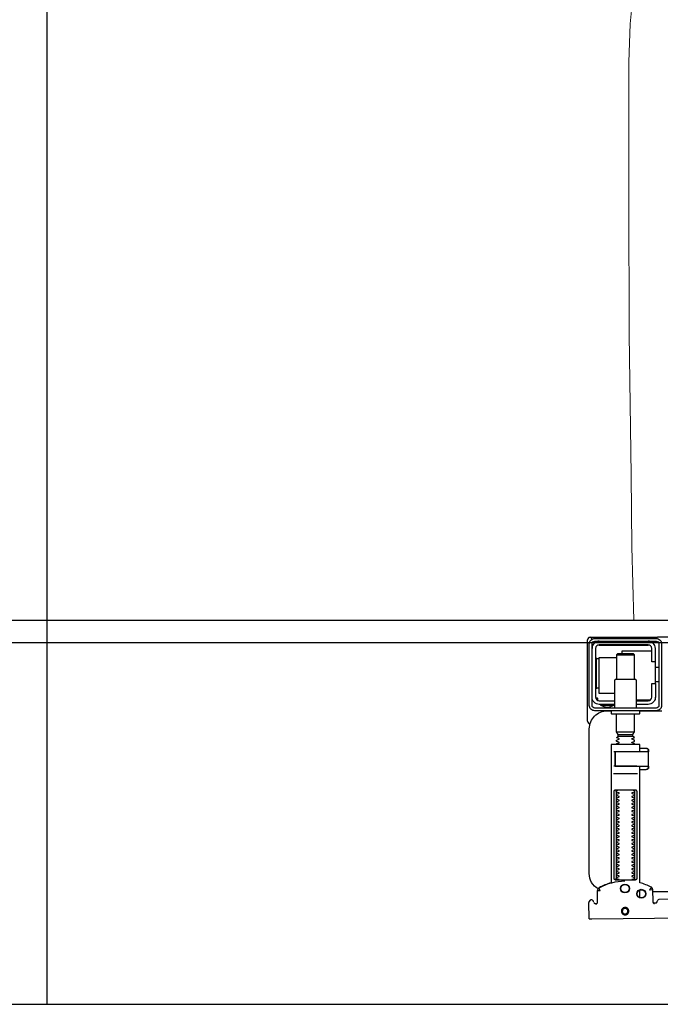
# Model space of a CAD drawing. Header units: millimetres. Extents: x 28600 to 181045, y -399112 to -163690.
# Tile 392 of 482: x 73886 to 73921, y -194640 to -194585. Entities that reach past the tile are written whole.
import ezdxf

# ---------------------------------------------------------------- set-up
doc = ezdxf.new("R2010")
doc.units = ezdxf.units.MM
doc.layers.get('0').update_dxf_attribs({"color": 8})
for name, color, linetype in [('!! 0_ Istn-sciany', 8, 'Continuous'), ('!! 2 ZABUDOWA GK-MDF', 8, 'Continuous'), ('!! 2_wypos-sanitarne', 8, 'Continuous')]:
    doc.layers.add(name, color=color, linetype=linetype)
doc.layers.add('!!_@ wypos sanit nd', color=8, linetype='Continuous', plot=False)

# ---------------------------------------------------------------- blocks, each defined once
blk = doc.blocks.new('A$Cff2eaf8b')
for points in [[(0.19864, 0.08252), (0.11173, 0.08169)], [(0.20013, 0.08252), (0.20025, 0.07353)], [(0.16386, 0.07389), (0.16409, 0.07384), (0.16425, 0.07378), (0.1644, 0.07368), (0.16452, 0.07356), (0.16463, 0.07342), (0.16471, 0.07326), (0.16476, 0.07309), (0.16478, 0.07292), (0.16496, 0.06636), (0.16497, 0.06624), (0.16498, 0.06614), (0.165, 0.06604), (0.16503, 0.06594), (0.16507, 0.06584), (0.16511, 0.06575), (0.16516, 0.06566), (0.16521, 0.06557), (0.16527, 0.06549), (0.16534, 0.0654), (0.16542, 0.06533), (0.1655, 0.06526), (0.16558, 0.06519), (0.16567, 0.06513), (0.16576, 0.06508), (0.16651, 0.0647), (0.16726, 0.06433), (0.16803, 0.06399), (0.16881, 0.06367), (0.1696, 0.06337), (0.17039, 0.06309), (0.17119, 0.06284), (0.172, 0.0626), (0.172, -0.00186)], [(0.1651, 0.06653), (0.16492, 0.07312), (0.1649, 0.07329), (0.16485, 0.07345), (0.16478, 0.07361), (0.16467, 0.07374), (0.16455, 0.07386), (0.16441, 0.07396), (0.16425, 0.07403), (0.16409, 0.07408), (0.16391, 0.07409)], [(0.172, 0.07087), (0.172, 0.06656)], [(0.19757, 0.07355), (0.19749, 0.07368), (0.19738, 0.0738), (0.19726, 0.0739), (0.19713, 0.07399), (0.19698, 0.07405), (0.19683, 0.07408), (0.19667, 0.07409), (0.19577, 0.07408)], [(0.16493, 0.0675), (-0.16477, 0.0675)], [(0.17483, 0.06014), (0.17483, 0.01214)], [(0.18523, 0.01214), (0.18523, 0.06014)], [(0.16811, -0.00015), (0.16776, -0.00056), (0.16776, -0.00022), (0.16779, -0.00011), (0.16786, -0.00004), (0.16797, 0), (0.1681, 0.00001), (0.16822, 0.00001), (0.16841, 0.00003), (0.16887, 0.00014), (0.172, 0.00014)], [(0.16848, 0.00006), (0.16856, 0.00012), (0.16876, 0.00014)], [(0.18662, 0.00214), (0.17345, 0.00214)], [(0.16732, -0.0019), (0.16732, -0.00074), (0.16736, -0.00062), (0.16746, -0.00054), (0.16767, -0.00049)], [(0.16751, -0.00165), (0.16754, -0.00139), (0.16766, -0.00086)], [(0.17371, -0.00186), (0.18481, -0.00186), (0.18637, -0.00186)], [(0.16767, -0.01124), (0.16755, -0.01122), (0.16746, -0.01119), (0.16737, -0.01112), (0.16732, -0.01098), (0.16732, -0.00983)], [(0.16766, -0.01087), (0.16754, -0.01033), (0.16751, -0.01008)], [(0.18558, -0.00986), (0.18637, -0.00986)], [(0.172, -0.01186), (0.16887, -0.01186), (0.16841, -0.01176), (0.16831, -0.01174), (0.16819, -0.01174), (0.16806, -0.01173), (0.16794, -0.01172), (0.16783, -0.01166), (0.16776, -0.01151), (0.16776, -0.01117), (0.16811, -0.01157)], [(0.16876, -0.01186), (0.16866, -0.01186), (0.16848, -0.01178)], [(0.185, -0.02092), (0.175, -0.02092)], [(0.1759, -0.0183), (0.1841, -0.0183)], [(0.1841, -0.01936), (0.1759, -0.01936)], [(0.19962, -0.02522), (0.19976, -0.02523), (0.19987, -0.02526), (0.20001, -0.0253)], [(0.20099, -0.02671), (0.20099, -0.0717)], [(0.167, -0.03806), (0.16693, -0.03815), (0.16687, -0.03825), (0.16681, -0.03837), (0.16675, -0.0385)], [(0.19499, -0.03806), (0.19506, -0.03814), (0.19512, -0.03823), (0.19517, -0.03833), (0.19521, -0.03842), (0.19525, -0.03853), (0.19528, -0.03863), (0.19531, -0.03874), (0.19533, -0.03885), (0.19535, -0.03896), (0.19537, -0.03907), (0.19538, -0.03917), (0.19539, -0.03927), (0.19537, -0.03937), (0.19547, -0.0394), (0.19557, -0.0394), (0.19567, -0.0394), (0.19578, -0.0394), (0.19589, -0.0394), (0.19612, -0.0394), (0.19616, -0.0393), (0.19615, -0.03919), (0.19613, -0.03907), (0.19609, -0.03894), (0.19605, -0.03882), (0.19594, -0.03861)], [(0.1635, -0.0475), (0.1635, -0.04)], [(0.174, -0.0385), (0.16618, -0.0385)], [(0.186, -0.042), (0.1945, -0.042), (0.1945, -0.062), (0.185, -0.062)], [(0.1615, -0.0485), (0.1635, -0.0485)], [(0.19591, -0.04489), (0.19602, -0.04489), (0.19615, -0.04489), (0.19632, -0.04489), (0.1965, -0.04489)], [(0.175, -0.0498), (0.175, -0.06346), (0.1755, -0.06396), (0.1845, -0.06396), (0.185, -0.06346), (0.185, -0.0498)], [(0.1615, -0.0565), (0.1635, -0.0565)], [(0.1655, -0.0655), (0.182, -0.0655), (0.182, -0.06396)], [(0.185, -0.06346), (0.175, -0.06346)], [(0.1965, -0.06151), (0.19632, -0.06151), (0.19615, -0.06151), (0.19602, -0.06151), (0.19591, -0.06151)], [(0.16721, -0.0685), (0.19466, -0.0685), (0.19478, -0.0685)], [(0.17, -0.069), (0.17, -0.0685)], [(0.174, -0.069), (0.174, -0.0685)]]:
    blk.add_lwpolyline(points)
for points in [[(0.16424, 0.07378), (0.16327, 0.07377), (0.16304, 0.07374), (0.16282, 0.07366), (0.16262, 0.07353), (0.16265, 0.07357), (0.16258, 0.07337), (0.16257, 0.07317, -0.157432), (0.16238, 0.07258), (0.1621, 0.07218, -0.241147), (0.16129, 0.07175), (0.1115, 0.07128)], [(0.19647, 0.0744), (0.19626, 0.07438), (0.19604, 0.0743), (0.19585, 0.07417), (0.19566, 0.07396, 0.132231), (0.19551, 0.07346), (0.19546, 0.06691)], [(0.19768, 0.0731, 0.415336), (0.19869, 0.07211)], [(0.19885, 0.07212), (0.19898, 0.07212), (0.19912, 0.07213), (0.19927, 0.07216), (0.1994, 0.07222), (0.19953, 0.07229), (0.19965, 0.07238), (0.19975, 0.07248), (0.20007, 0.07294, 0.158481), (0.20025, 0.07353)], [(0.18031, 0.06175, 0.125713), (0.19466, 0.06556, 0.121439), (0.19519, 0.06605, -0.262119), (0.2, 0.0575), (0.2, -0.0225, -0.414214), (0.19, -0.0325), (0.18751, -0.0325, 0.405519), (0.188, -0.032), (0.188, -0.0313, 0.414214), (0.1875, -0.0308), (0.1725, -0.0308, 0.414214), (0.172, -0.0313), (0.172, -0.032, 0.405519), (0.17249, -0.0325, 0.001664), (0.15993, -0.0325)], [(0.172, -0.00986), (0.172, -0.01366, 0.414214), (0.1722, -0.01386), (0.18462, -0.01386), (0.1878, -0.01386, 0.414214), (0.188, -0.01366), (0.188, 0.06267), (0.18885, 0.06292), (0.18969, 0.06319), (0.19052, 0.0635), (0.19134, 0.06382), (0.19215, 0.06417), (0.19295, 0.06454), (0.19374, 0.06494), (0.19456, 0.06538), (0.19464, 0.06544), (0.19473, 0.0655), (0.19481, 0.06557), (0.19488, 0.06564), (0.19495, 0.06572), (0.19502, 0.06581)], [(0.17647, 0.01114, 0.182836), (0.17636, 0.01123), (0.17515, 0.01163, 0.050055), (0.175, 0.0119), (0.175, 0.01218, 0.050055), (0.17515, 0.01244), (0.17636, 0.01285, 0.719897), (0.17636, 0.01323), (0.17515, 0.01363, 0.050055), (0.175, 0.0139), (0.175, 0.01418, 0.050055), (0.17515, 0.01444), (0.17636, 0.01485, 0.719897), (0.17636, 0.01523), (0.17515, 0.01563, 0.050055), (0.175, 0.0159), (0.175, 0.01618, 0.050055), (0.17515, 0.01644), (0.17636, 0.01685, 0.719897), (0.17636, 0.01723), (0.17515, 0.01763, 0.050055), (0.175, 0.0179), (0.175, 0.01818, 0.050055), (0.17515, 0.01844), (0.17636, 0.01885, 0.719897), (0.17636, 0.01923), (0.17515, 0.01963, 0.050055), (0.175, 0.0199), (0.175, 0.02018, 0.050055), (0.17515, 0.02044), (0.17636, 0.02085, 0.719897), (0.17636, 0.02123), (0.17515, 0.02163, 0.050055), (0.175, 0.0219), (0.175, 0.02218, 0.050055), (0.17515, 0.02244), (0.17636, 0.02285, 0.719897), (0.17636, 0.02323), (0.17515, 0.02363, 0.050055), (0.175, 0.0239), (0.175, 0.02418, 0.050055), (0.17515, 0.02444), (0.17636, 0.02485, 0.719897), (0.17636, 0.02523), (0.17515, 0.02563, 0.050055), (0.175, 0.0259), (0.175, 0.02618, 0.050055), (0.17515, 0.02644), (0.17636, 0.02685, 0.719897), (0.17636, 0.02723), (0.17515, 0.02763, 0.050055), (0.175, 0.0279), (0.175, 0.02818, 0.050055), (0.17515, 0.02844), (0.17636, 0.02885, 0.719897), (0.17636, 0.02923), (0.17515, 0.02963, 0.050055), (0.175, 0.0299), (0.175, 0.03018, 0.050055), (0.17515, 0.03044), (0.17636, 0.03085, 0.719897), (0.17636, 0.03123), (0.17515, 0.03163, 0.050055), (0.175, 0.0319), (0.175, 0.03218, 0.050055), (0.17515, 0.03244), (0.17636, 0.03285, 0.719897), (0.17636, 0.03323), (0.17515, 0.03363, 0.050055), (0.175, 0.0339), (0.175, 0.03418, 0.050055), (0.17515, 0.03444), (0.17636, 0.03485, 0.719897), (0.17636, 0.03523), (0.17515, 0.03563, 0.050055), (0.175, 0.0359), (0.175, 0.03618, 0.050055), (0.17515, 0.03644), (0.17636, 0.03685, 0.719897), (0.17636, 0.03723), (0.17515, 0.03763, 0.050055), (0.175, 0.0379), (0.175, 0.03818, 0.050055), (0.17515, 0.03844), (0.17636, 0.03885, 0.719897), (0.17636, 0.03923), (0.17515, 0.03963, 0.050055), (0.175, 0.0399), (0.175, 0.04018, 0.050055), (0.17515, 0.04044), (0.17636, 0.04085, 0.719897), (0.17636, 0.04123), (0.17515, 0.04163, 0.050055), (0.175, 0.0419), (0.175, 0.04218, 0.050055), (0.17515, 0.04244), (0.17636, 0.04285, 0.719897), (0.17636, 0.04323), (0.17515, 0.04363, 0.050055), (0.175, 0.0439), (0.175, 0.04418, 0.050055), (0.17515, 0.04444), (0.17636, 0.04485, 0.719897), (0.17636, 0.04523), (0.17515, 0.04563, 0.050055), (0.175, 0.0459), (0.175, 0.04618, 0.050055), (0.17515, 0.04644), (0.17636, 0.04685, 0.719897), (0.17636, 0.04723), (0.17515, 0.04763, 0.050055), (0.175, 0.0479), (0.175, 0.04818, 0.050055), (0.17515, 0.04844), (0.17636, 0.04885, 0.719897), (0.17636, 0.04923), (0.17515, 0.04963, 0.050055), (0.175, 0.0499), (0.175, 0.05018, 0.050055), (0.17515, 0.05044), (0.17636, 0.05085, 0.719897), (0.17636, 0.05123), (0.17515, 0.05163, 0.050055), (0.175, 0.0519), (0.175, 0.05218, 0.050055), (0.17515, 0.05244), (0.17636, 0.05285, 0.719897), (0.17636, 0.05323), (0.17515, 0.05363, 0.050055), (0.175, 0.0539), (0.175, 0.05418, 0.050055), (0.17515, 0.05444), (0.17636, 0.05485, 0.719897), (0.17636, 0.05523), (0.17515, 0.05563, 0.050055), (0.175, 0.0559), (0.175, 0.05618, 0.050055), (0.17515, 0.05644), (0.17636, 0.05685, 0.719897), (0.17636, 0.05723), (0.17515, 0.05763, 0.050055), (0.175, 0.0579), (0.175, 0.05818, 0.050055), (0.17515, 0.05844), (0.17636, 0.05885, 0.719897), (0.17636, 0.05923), (0.17515, 0.05963, 0.050055), (0.175, 0.0599), (0.175, 0.06018, 0.050055), (0.17515, 0.06044), (0.17636, 0.06085, 0.474594), (0.17647, 0.06114)], [(0.18353, 0.06114, 0.474594), (0.18364, 0.06085), (0.18485, 0.06044, 0.050055), (0.185, 0.06018), (0.185, 0.0599, 0.050055), (0.18485, 0.05963), (0.18364, 0.05923, 0.719897), (0.18364, 0.05885), (0.18485, 0.05844, 0.050055), (0.185, 0.05818), (0.185, 0.0579, 0.050055), (0.18485, 0.05763), (0.18364, 0.05723, 0.719897), (0.18364, 0.05685), (0.18485, 0.05644, 0.050055), (0.185, 0.05618), (0.185, 0.0559, 0.050055), (0.18485, 0.05563), (0.18364, 0.05523, 0.719897), (0.18364, 0.05485), (0.18485, 0.05444, 0.050055), (0.185, 0.05418), (0.185, 0.0539, 0.050055), (0.18485, 0.05363), (0.18364, 0.05323, 0.719897), (0.18364, 0.05285), (0.18485, 0.05244, 0.050055), (0.185, 0.05218), (0.185, 0.0519, 0.050055), (0.18485, 0.05163), (0.18364, 0.05123, 0.719897), (0.18364, 0.05085), (0.18485, 0.05044, 0.050055), (0.185, 0.05018), (0.185, 0.0499, 0.050055), (0.18485, 0.04963), (0.18364, 0.04923, 0.719897), (0.18364, 0.04885), (0.18485, 0.04844, 0.050055), (0.185, 0.04818), (0.185, 0.0479, 0.050055), (0.18485, 0.04763), (0.18364, 0.04723, 0.719897), (0.18364, 0.04685), (0.18485, 0.04644, 0.050055), (0.185, 0.04618), (0.185, 0.0459, 0.050055), (0.18485, 0.04563), (0.18364, 0.04523, 0.719897), (0.18364, 0.04485), (0.18485, 0.04444, 0.050055), (0.185, 0.04418), (0.185, 0.0439, 0.050055), (0.18485, 0.04363), (0.18364, 0.04323, 0.719897), (0.18364, 0.04285), (0.18485, 0.04244, 0.050055), (0.185, 0.04218), (0.185, 0.0419, 0.050055), (0.18485, 0.04163), (0.18364, 0.04123, 0.719897), (0.18364, 0.04085), (0.18485, 0.04044, 0.050055), (0.185, 0.04018), (0.185, 0.0399, 0.050055), (0.18485, 0.03963), (0.18364, 0.03923, 0.719897), (0.18364, 0.03885), (0.18485, 0.03844, 0.050055), (0.185, 0.03818), (0.185, 0.0379, 0.050055), (0.18485, 0.03763), (0.18364, 0.03723, 0.719897), (0.18364, 0.03685), (0.18485, 0.03644, 0.050055), (0.185, 0.03618), (0.185, 0.0359, 0.050055), (0.18485, 0.03563), (0.18364, 0.03523, 0.719897), (0.18364, 0.03485), (0.18485, 0.03444, 0.050055), (0.185, 0.03418), (0.185, 0.0339, 0.050055), (0.18485, 0.03363), (0.18364, 0.03323, 0.719897), (0.18364, 0.03285), (0.18485, 0.03244, 0.050055), (0.185, 0.03218), (0.185, 0.0319, 0.050055), (0.18485, 0.03163), (0.18364, 0.03123, 0.719897), (0.18364, 0.03085), (0.18485, 0.03044, 0.050055), (0.185, 0.03018), (0.185, 0.0299, 0.050055), (0.18485, 0.02963), (0.18364, 0.02923, 0.719897), (0.18364, 0.02885), (0.18485, 0.02844, 0.050055), (0.185, 0.02818), (0.185, 0.0279, 0.050055), (0.18485, 0.02763), (0.18364, 0.02723, 0.719897), (0.18364, 0.02685), (0.18485, 0.02644, 0.050055), (0.185, 0.02618), (0.185, 0.0259, 0.050055), (0.18485, 0.02563), (0.18364, 0.02523, 0.719897), (0.18364, 0.02485), (0.18485, 0.02444, 0.050055), (0.185, 0.02418), (0.185, 0.0239, 0.050055), (0.18485, 0.02363), (0.18364, 0.02323, 0.719897), (0.18364, 0.02285), (0.18485, 0.02244, 0.050055), (0.185, 0.02218), (0.185, 0.0219, 0.050055), (0.18485, 0.02163), (0.18364, 0.02123, 0.719897), (0.18364, 0.02085), (0.18485, 0.02044, 0.050055), (0.185, 0.02018), (0.185, 0.0199, 0.050055), (0.18485, 0.01963), (0.18364, 0.01923, 0.719897), (0.18364, 0.01885), (0.18485, 0.01844, 0.050055), (0.185, 0.01818), (0.185, 0.0179, 0.050055), (0.18485, 0.01763), (0.18364, 0.01723, 0.719897), (0.18364, 0.01685), (0.18485, 0.01644, 0.050055), (0.185, 0.01618), (0.185, 0.0159, 0.050055), (0.18485, 0.01563), (0.18364, 0.01523, 0.719897), (0.18364, 0.01485), (0.18485, 0.01444, 0.050055), (0.185, 0.01418), (0.185, 0.0139, 0.050055), (0.18485, 0.01363), (0.18364, 0.01323, 0.719897), (0.18364, 0.01285), (0.18485, 0.01244, 0.050055), (0.185, 0.01218), (0.185, 0.0119, 0.050055), (0.18485, 0.01163), (0.18364, 0.01123, 0.182836), (0.18353, 0.01114)], [(0.18575, -0.00966), (0.18575, -0.00207), (0.18572, -0.00196), (0.18564, -0.00189), (0.18554, -0.00186), (0.18565, -0.00188), (0.18573, -0.00194), (0.18577, -0.00204), (0.18577, -0.00966), (0.18574, -0.00977), (0.18566, -0.00984), (0.18547, -0.00986), (0.18558, -0.00981), (0.18563, -0.00966), (0.18563, -0.00206), (0.18557, -0.00191), (0.18547, -0.00186), (0.16743, -0.00186, 0.414214), (0.16723, -0.00206), (0.16723, -0.00966, 0.414214), (0.16743, -0.00986), (0.18547, -0.00986)], [(0.18555, -0.00986, 0.414213), (0.18575, -0.00966), (0.18575, -0.00207), (0.18575, -0.00966), (0.18572, -0.00977), (0.18564, -0.00984), (0.18554, -0.00986)], [(0.175, -0.01382), (0.175, -0.01406, -0.050055), (0.17515, -0.01432), (0.17636, -0.01473, -0.719897), (0.17636, -0.01511), (0.17515, -0.01552, -0.050055), (0.175, -0.01578), (0.175, -0.01606, -0.050055), (0.17515, -0.01632), (0.17636, -0.01673, -0.719897), (0.17636, -0.01711), (0.17515, -0.01752, -0.050055), (0.175, -0.01778), (0.1759, -0.0183), (0.1759, -0.01936), (0.175, -0.02092), (0.175, -0.0308)], [(0.185, -0.01382), (0.185, -0.01406, 0.050055), (0.18485, -0.01432), (0.18364, -0.01473, 0.719897), (0.18364, -0.01511), (0.18485, -0.01552, 0.050055), (0.185, -0.01578), (0.185, -0.01606, 0.050055), (0.18485, -0.01632), (0.18364, -0.01673, 0.719897), (0.18364, -0.01711), (0.18485, -0.01752, 0.050055), (0.185, -0.01778), (0.1841, -0.0183), (0.1841, -0.01936), (0.185, -0.02092), (0.185, -0.0308)], [(0.2001, -0.02534, 0.126559), (0.19961, -0.02525)], [(0.20099, -0.02671, 0.198909), (0.20055, -0.02564, 0.091301), (0.2001, -0.02534)], [(0.16379, -0.0385), (0.1635, -0.0385), (0.1635, -0.04, -0.414214), (0.1675, -0.036), (0.174, -0.036)], [(0.174, -0.038), (0.1675, -0.038, 0.414214), (0.1655, -0.04), (0.1655, -0.0475), (0.1635, -0.0475), (0.1635, -0.067, 0.414214), (0.1675, -0.071)], [(0.1635, -0.0595), (0.1655, -0.0595), (0.1655, -0.067, 0.414214), (0.1675, -0.069), (0.1945, -0.069, 0.414214), (0.1965, -0.067), (0.1965, -0.04, 0.414214), (0.1945, -0.038), (0.186, -0.038)], [(0.174, -0.034), (0.174, -0.0493, 0.414214), (0.1745, -0.0498), (0.1855, -0.0498, 0.414214), (0.186, -0.0493), (0.186, -0.034)], [(0.19375, -0.03562, 0.119096), (0.19, -0.03454, 0.119096), (0.18625, -0.03562)], [(0.19375, -0.036), (0.19375, -0.03562), (0.18625, -0.03562), (0.18625, -0.036), (0.1945, -0.036, -0.414214), (0.1985, -0.04)], [(0.1945, -0.04497), (0.19515, -0.04496), (0.19542, -0.04496), (0.1956, -0.04496), (0.19566, -0.04496, 0.116465), (0.19589, -0.0449), (0.196, -0.04485), (0.196, -0.06155), (0.19589, -0.0615, 0.116465), (0.19566, -0.06144), (0.19542, -0.06144), (0.19515, -0.06144), (0.1945, -0.06143)], [(0.1945, -0.071, 0.414214), (0.1985, -0.067)], [(0.11124, -0.0725), (0.11142, -0.07274), (0.11165, -0.07293), (0.11192, -0.07308), (0.1122, -0.07317), (0.1125, -0.0732), (0.1623, -0.0732, 0.326231), (0.16325, -0.0725)], [(0.1987, -0.07216, 0.000114), (0.1987, -0.07216, 0.517015), (0.20003, -0.07309), (0.19993, -0.07313), (0.19983, -0.07315), (0.19971, -0.07318), (0.19958, -0.07319), (0.19948, -0.07319), (0.19903, -0.07319), (0.19841, -0.07319), (0.19771, -0.07319), (0.16427, -0.07319), (0.16392, -0.07319), (0.16356, -0.07319), (0.16323, -0.07319), (0.16293, -0.07319), (0.16269, -0.07319), (0.16249, -0.07319), (0.16236, -0.07319)], [(0.2001, -0.07306, 0.091301), (0.20055, -0.07276, 0.198909), (0.20099, -0.0717)]]:
    blk.add_lwpolyline(points, format="xyb")
for points in [[(0.18024, 0.0763), (0.18044, 0.07631), (0.18064, 0.07634), (0.18083, 0.07639), (0.18102, 0.07646), (0.1812, 0.07655), (0.18138, 0.07665), (0.18154, 0.07677), (0.18168, 0.07691), (0.18182, 0.07706), (0.18193, 0.07722), (0.18204, 0.0774), (0.18212, 0.07758), (0.18219, 0.07777), (0.18223, 0.07796), (0.18226, 0.07816), (0.18227, 0.07836), (0.18226, 0.07857), (0.18223, 0.07876), (0.18217, 0.07896), (0.18211, 0.07915), (0.18202, 0.07933), (0.18191, 0.0795), (0.18179, 0.07966), (0.18165, 0.07981), (0.1815, 0.07994), (0.18134, 0.08006), (0.18117, 0.08016), (0.18099, 0.08024), (0.1808, 0.08031), (0.1806, 0.08036), (0.1804, 0.08038), (0.1802, 0.08039), (0.18, 0.08038), (0.1798, 0.08035), (0.17961, 0.0803), (0.17942, 0.08023), (0.17924, 0.08014), (0.17907, 0.08004), (0.17891, 0.07992), (0.17876, 0.07978), (0.17863, 0.07963), (0.17851, 0.07947), (0.17841, 0.07929), (0.17832, 0.07911), (0.17826, 0.07892), (0.17821, 0.07872), (0.17818, 0.07853), (0.17817, 0.07832), (0.17819, 0.07812), (0.17822, 0.07793), (0.17827, 0.07773), (0.17834, 0.07754), (0.17842, 0.07736), (0.17853, 0.07719), (0.17865, 0.07703), (0.17879, 0.07688), (0.17894, 0.07675), (0.1791, 0.07663), (0.17927, 0.07653), (0.17946, 0.07645), (0.17965, 0.07638), (0.17984, 0.07633), (0.18004, 0.07631)], [(0.18023, 0.07679), (0.18038, 0.0768), (0.18053, 0.07682), (0.18068, 0.07686), (0.18082, 0.07691), (0.18096, 0.07698), (0.18109, 0.07706), (0.18121, 0.07715), (0.18132, 0.07725), (0.18143, 0.07737), (0.18151, 0.07749), (0.18159, 0.07762), (0.18166, 0.07776), (0.18171, 0.0779), (0.18174, 0.07805), (0.18176, 0.0782), (0.18177, 0.07835), (0.18176, 0.0785), (0.18174, 0.07866), (0.1817, 0.0788), (0.18164, 0.07895), (0.18158, 0.07908), (0.1815, 0.07921), (0.18141, 0.07933), (0.1813, 0.07944), (0.18119, 0.07955), (0.18107, 0.07964), (0.18093, 0.07971), (0.1808, 0.07978), (0.18065, 0.07983), (0.18051, 0.07986), (0.18036, 0.07988), (0.1802, 0.07989), (0.18005, 0.07988), (0.1799, 0.07986), (0.17975, 0.07982), (0.17961, 0.07976), (0.17947, 0.0797), (0.17935, 0.07962), (0.17922, 0.07953), (0.17911, 0.07942), (0.17901, 0.07931), (0.17892, 0.07919), (0.17884, 0.07906), (0.17878, 0.07892), (0.17873, 0.07877), (0.1787, 0.07863), (0.17867, 0.07848), (0.17867, 0.07832), (0.17868, 0.07817), (0.1787, 0.07802), (0.17874, 0.07787), (0.17879, 0.07773), (0.17886, 0.07759), (0.17894, 0.07746), (0.17903, 0.07734), (0.17913, 0.07723), (0.17925, 0.07713), (0.17937, 0.07704), (0.1795, 0.07696), (0.17964, 0.0769), (0.17978, 0.07685), (0.17993, 0.07682), (0.18008, 0.07679)], [(0.16587, 0.06536), (0.16582, 0.06538), (0.16577, 0.06542), (0.16573, 0.06545), (0.16568, 0.06549), (0.16563, 0.06553), (0.16558, 0.06558), (0.16553, 0.06563), (0.16548, 0.06568), (0.16544, 0.06573), (0.1654, 0.06579), (0.16536, 0.06585), (0.16532, 0.06591), (0.16529, 0.06597), (0.16526, 0.06603), (0.16523, 0.0661), (0.16521, 0.06616), (0.16519, 0.06623), (0.16517, 0.06629), (0.16515, 0.06636), (0.16514, 0.06642), (0.16514, 0.06648), (0.16513, 0.06654), (0.16513, 0.06659), (0.16518, 0.06661), (0.16643, 0.06666), (0.16648, 0.06666), (0.16654, 0.06666), (0.16659, 0.06668), (0.16664, 0.06665), (0.16661, 0.06661), (0.16658, 0.06656), (0.16655, 0.06651), (0.16652, 0.06645), (0.16594, 0.06536)], [(0.18533, 0.06114), (0.18541, 0.06113), (0.1855, 0.06112), (0.18559, 0.06111), (0.18567, 0.06108), (0.18575, 0.06105), (0.18583, 0.06101), (0.18591, 0.06096), (0.18597, 0.0609), (0.18604, 0.06084), (0.18609, 0.06076), (0.18615, 0.06068), (0.18619, 0.06058), (0.18623, 0.06048), (0.18625, 0.06037), (0.18627, 0.06025), (0.18628, 0.06014), (0.18628, 0.01214), (0.18627, 0.01202), (0.18625, 0.01191), (0.18623, 0.0118), (0.18619, 0.01169), (0.18615, 0.0116), (0.18609, 0.01151), (0.18604, 0.01144), (0.18597, 0.01137), (0.18591, 0.01131), (0.18583, 0.01126), (0.18575, 0.01122), (0.18567, 0.01119), (0.18559, 0.01117), (0.1855, 0.01115), (0.18541, 0.01114), (0.18533, 0.01114), (0.17475, 0.01114), (0.17466, 0.01114), (0.17457, 0.01115), (0.17449, 0.01117), (0.1744, 0.01119), (0.17432, 0.01122), (0.17424, 0.01126), (0.17416, 0.01131), (0.17409, 0.01137), (0.17403, 0.01144), (0.17397, 0.01151), (0.17392, 0.0116), (0.17387, 0.01169), (0.17384, 0.0118), (0.17381, 0.01191), (0.17379, 0.01202), (0.17379, 0.01214), (0.17379, 0.06014), (0.17379, 0.06025), (0.17381, 0.06037), (0.17384, 0.06048), (0.17387, 0.06058), (0.17392, 0.06068), (0.17397, 0.06076), (0.17403, 0.06084), (0.17409, 0.0609), (0.17416, 0.06096), (0.17424, 0.06101), (0.17432, 0.06105), (0.1744, 0.06108), (0.17449, 0.06111), (0.17457, 0.06112), (0.17466, 0.06113), (0.17475, 0.06114)]]:
    blk.add_lwpolyline(points, close=True)
for points in [[(0.19546, 0.0669), (0.19546, 0.0669), (0.19546, 0.0669), (0.19546, 0.06691), (0.19546, 0.06691), (0.19546, 0.06691), (0.19546, 0.06691), (0.19546, 0.06691), (0.19546, 0.06691), (0.19546, 0.06691), (0.19546, 0.06691), (0.19546, 0.06691), (0.19546, 0.06691), (0.19546, 0.06691), (0.19546, 0.06691), (0.19546, 0.06691), (0.19546, 0.06691), (0.19546, 0.06691), (0.19546, 0.06691), (0.19546, 0.06691), (0.19546, 0.0669), (0.19546, 0.0669), (0.19546, 0.0669), (0.19546, 0.0669), (0.19546, 0.0669), (0.19546, 0.0669), (0.19546, 0.0669), (0.19546, 0.0669), (0.19546, 0.0669), (0.19546, 0.0669), (0.19546, 0.0669), (0.19546, 0.0669), (0.19546, 0.0669), (0.19546, 0.0669), (0.19546, 0.0669), (0.19546, 0.0669), (0.19545, 0.0669), (0.19545, 0.06691), (0.19545, 0.06691), (0.19545, 0.06691), (0.19545, 0.06691), (0.19545, 0.06691), (0.19545, 0.06691), (0.19545, 0.06691), (0.19545, 0.06691), (0.19544, 0.06691), (0.19544, 0.06691), (0.19544, 0.0669), (0.19544, 0.0669), (0.19544, 0.0669), (0.19543, 0.0669), (0.19543, 0.0669), (0.19543, 0.0669), (0.19543, 0.0669), (0.19543, 0.0669), (0.19543, 0.0669), (0.19543, 0.0669), (0.19542, 0.0669), (0.19542, 0.0669), (0.19542, 0.0669), (0.19542, 0.0669), (0.19542, 0.0669), (0.19541, 0.0669), (0.19541, 0.0669), (0.19541, 0.0669), (0.19541, 0.0669), (0.19541, 0.0669), (0.1954, 0.0669), (0.1954, 0.0669), (0.1954, 0.0669), (0.19539, 0.0669), (0.19539, 0.0669), (0.19539, 0.0669), (0.19537, 0.06691), (0.19537, 0.06691), (0.19537, 0.06691), (0.19536, 0.06691), (0.19536, 0.06691), (0.19535, 0.06691), (0.19535, 0.06691), (0.19534, 0.06691), (0.19534, 0.06691), (0.19533, 0.06691), (0.19533, 0.06691), (0.19532, 0.06691), (0.19532, 0.06691), (0.19531, 0.06691), (0.19531, 0.06691), (0.1953, 0.06691), (0.19529, 0.06691), (0.19529, 0.06691), (0.19528, 0.06691), (0.19527, 0.06691), (0.19527, 0.06691), (0.19526, 0.06691), (0.19525, 0.06691), (0.19524, 0.06691), (0.19523, 0.06691), (0.19523, 0.06691), (0.19522, 0.06691), (0.19521, 0.06691), (0.1952, 0.06691), (0.19519, 0.06691), (0.19518, 0.06691), (0.19517, 0.06691), (0.19516, 0.06691), (0.19515, 0.06691), (0.19514, 0.06691), (0.19513, 0.06691), (0.19512, 0.06691), (0.19511, 0.06691), (0.1951, 0.06691), (0.19509, 0.06691), (0.19508, 0.06691), (0.19507, 0.06691), (0.19506, 0.06691), (0.19505, 0.06691), (0.19504, 0.06691), (0.19503, 0.06691), (0.19502, 0.06691), (0.19501, 0.06691), (0.19499, 0.06691), (0.19498, 0.06691), (0.19497, 0.06691), (0.19496, 0.06691), (0.19495, 0.06691), (0.19494, 0.06692), (0.19492, 0.06692), (0.19491, 0.06692), (0.1949, 0.06692), (0.19489, 0.06692), (0.19487, 0.06692), (0.19486, 0.06692), (0.19485, 0.06692), (0.19484, 0.06692), (0.19482, 0.06692), (0.19481, 0.06692), (0.19469, 0.06692), (0.19464, 0.06692), (0.19459, 0.06692), (0.19456, 0.06692), (0.19453, 0.06692), (0.19451, 0.06692), (0.19448, 0.06692), (0.19445, 0.06692), (0.19443, 0.06692), (0.1944, 0.06692), (0.19438, 0.06692), (0.19435, 0.06692), (0.19433, 0.06692), (0.1943, 0.06692), (0.19428, 0.06692), (0.19427, 0.06692), (0.19425, 0.06692), (0.19423, 0.06692), (0.19422, 0.06692), (0.19421, 0.06692), (0.19419, 0.06692), (0.19418, 0.06692), (0.19418, 0.06692), (0.19417, 0.06692), (0.19416, 0.06692), (0.19416, 0.06692), (0.19415, 0.06692), (0.19415, 0.06693), (0.19414, 0.06693), (0.19414, 0.06693), (0.19413, 0.06693), (0.19413, 0.06693), (0.19412, 0.06693), (0.19412, 0.06693), (0.19411, 0.06693), (0.19411, 0.06693), (0.19411, 0.06692), (0.1941, 0.06692), (0.1941, 0.06692), (0.1941, 0.06692), (0.19409, 0.06692), (0.19409, 0.06692), (0.19409, 0.06692), (0.19408, 0.06692), (0.19408, 0.06692), (0.19408, 0.06692), (0.19407, 0.06692), (0.19407, 0.06692), (0.19406, 0.06692), (0.19406, 0.06692), (0.19406, 0.06692), (0.19406, 0.06692), (0.19405, 0.06692), (0.19405, 0.06692), (0.19405, 0.06692), (0.19405, 0.06692), (0.19404, 0.06693), (0.19404, 0.06693), (0.19404, 0.06693), (0.19403, 0.06693), (0.19403, 0.06693), (0.19402, 0.06693), (0.19402, 0.06694), (0.19402, 0.06694), (0.19401, 0.06694), (0.19401, 0.06694), (0.19401, 0.06694), (0.194, 0.06694), (0.194, 0.06694), (0.194, 0.06694), (0.194, 0.06694), (0.194, 0.06694), (0.194, 0.06694), (0.19399, 0.06694), (0.19399, 0.06694), (0.19399, 0.06694), (0.19399, 0.06694), (0.19399, 0.06694), (0.19399, 0.06694), (0.19399, 0.06694), (0.19398, 0.06694), (0.19398, 0.06694), (0.19398, 0.06694), (0.19398, 0.06693), (0.19398, 0.06693), (0.19397, 0.06693), (0.19397, 0.06693), (0.19397, 0.06693), (0.19397, 0.06693), (0.19397, 0.06692), (0.19397, 0.06692), (0.19397, 0.06692), (0.19397, 0.06692), (0.19397, 0.06692), (0.19397, 0.06691), (0.19397, 0.06691), (0.19397, 0.06691), (0.19397, 0.06691), (0.19397, 0.0669), (0.19397, 0.0669), (0.19397, 0.0669), (0.19397, 0.0669), (0.19397, 0.0669), (0.19397, 0.06689), (0.19397, 0.06689), (0.19397, 0.06689), (0.19397, 0.06689), (0.19397, 0.06689), (0.19397, 0.06688), (0.19397, 0.06688), (0.19398, 0.06688), (0.19398, 0.06688), (0.19398, 0.06688), (0.19398, 0.06687), (0.19399, 0.06687), (0.19399, 0.06687), (0.19399, 0.06687), (0.194, 0.06686), (0.194, 0.06686), (0.19401, 0.06685), (0.19401, 0.06685), (0.19401, 0.06685), (0.19402, 0.06684), (0.19402, 0.06684), (0.19402, 0.06684), (0.19402, 0.06683), (0.19403, 0.06683), (0.19403, 0.06683), (0.19403, 0.06682), (0.19403, 0.06682), (0.19403, 0.06682), (0.19403, 0.06681), (0.19403, 0.06681), (0.19404, 0.06681), (0.19404, 0.06681), (0.19404, 0.0668), (0.19404, 0.0668), (0.19404, 0.0668), (0.19404, 0.06679), (0.19405, 0.06679), (0.19405, 0.06679), (0.19405, 0.06678), (0.19405, 0.06678), (0.19405, 0.06677), (0.19406, 0.06677), (0.19406, 0.06677), (0.19406, 0.06676), (0.19406, 0.06676), (0.19407, 0.06675), (0.19407, 0.06675), (0.19407, 0.06674), (0.19408, 0.06673), (0.19408, 0.06672), (0.19409, 0.06671), (0.1941, 0.0667), (0.1941, 0.06669), (0.19411, 0.06668), (0.19412, 0.06666), (0.19414, 0.06663), (0.19416, 0.06659), (0.19418, 0.06655), (0.19419, 0.06653), (0.1942, 0.06652), (0.19421, 0.0665), (0.19422, 0.06648), (0.19423, 0.06646), (0.19433, 0.06627), (0.19434, 0.06626), (0.19435, 0.06624), (0.19436, 0.06622), (0.19437, 0.06621), (0.19438, 0.06619), (0.19439, 0.06618), (0.1944, 0.06616), (0.1944, 0.06614), (0.19441, 0.06613), (0.19442, 0.06611), (0.19443, 0.0661), (0.19444, 0.06608), (0.19445, 0.06607), (0.19445, 0.06605), (0.19446, 0.06604), (0.19447, 0.06603), (0.19448, 0.06601), (0.19448, 0.066), (0.19449, 0.06598), (0.1945, 0.06597), (0.19451, 0.06596), (0.19451, 0.06595), (0.19452, 0.06593), (0.19453, 0.06592), (0.19453, 0.06591), (0.19454, 0.0659), (0.19455, 0.06588), (0.19455, 0.06587), (0.19456, 0.06586), (0.19457, 0.06585), (0.19457, 0.06584), (0.19458, 0.06583), (0.19458, 0.06582), (0.19459, 0.06581), (0.19459, 0.0658), (0.1946, 0.06579), (0.1946, 0.06578), (0.19461, 0.06577), (0.19461, 0.06576), (0.19462, 0.06575), (0.19462, 0.06574), (0.19463, 0.06573), (0.19463, 0.06572), (0.19464, 0.06572), (0.19464, 0.06571), (0.19464, 0.0657), (0.19465, 0.06569), (0.19465, 0.06569), (0.19466, 0.06568), (0.19466, 0.06567), (0.19466, 0.06567), (0.19467, 0.06566), (0.19467, 0.06566), (0.19467, 0.06565), (0.19467, 0.06565), (0.19468, 0.06564), (0.19468, 0.06564), (0.19468, 0.06564), (0.19468, 0.06563), (0.19468, 0.06563), (0.19468, 0.06563), (0.19468, 0.06563), (0.19468, 0.06563), (0.19468, 0.06562), (0.19469, 0.06562), (0.19469, 0.06562), (0.19469, 0.06562), (0.19469, 0.06562), (0.19469, 0.06562), (0.19469, 0.06562), (0.19469, 0.06561), (0.19469, 0.06561), (0.19469, 0.06561), (0.19469, 0.06561), (0.19469, 0.06561), (0.19469, 0.06561), (0.19469, 0.06561), (0.19469, 0.06561), (0.19469, 0.06561), (0.19469, 0.06561), (0.19469, 0.06561), (0.19469, 0.06561), (0.19469, 0.06561), (0.19469, 0.06561), (0.19469, 0.06561), (0.19469, 0.06561), (0.19469, 0.0656), (0.19469, 0.0656), (0.19469, 0.0656), (0.19469, 0.0656), (0.19469, 0.0656), (0.19469, 0.0656), (0.19468, 0.0656), (0.19468, 0.0656), (0.19468, 0.0656), (0.19468, 0.0656), (0.19468, 0.0656), (0.19468, 0.0656), (0.19468, 0.0656), (0.19469, 0.0656), (0.19469, 0.0656), (0.19469, 0.0656), (0.19469, 0.0656), (0.19469, 0.0656), (0.19469, 0.0656), (0.19469, 0.0656), (0.19469, 0.0656), (0.19469, 0.0656), (0.19469, 0.0656), (0.19469, 0.0656), (0.19469, 0.0656, 0.269557)], [(0.16, -0.0695), (0.16, -0.0355, -0.414214), (0.163, -0.0325), (0.197, -0.0325, -0.414214), (0.2, -0.0355), (0.2, -0.0695, -0.414214), (0.197, -0.0725), (0.163, -0.0725, -0.414214)], [(0.1985, -0.0355), (0.1985, -0.0695, -0.414214), (0.197, -0.071), (0.163, -0.071, -0.414214), (0.1615, -0.0695), (0.1615, -0.0355, -0.414214), (0.163, -0.034), (0.197, -0.034, -0.414214)]]:
    blk.add_lwpolyline(points, format="xyb", close=True)
for centre, radius in [((0.17128, 0.06872), 0.00247), ((0.17128, 0.06871), 0.00227), ((0.18031, 0.0658), 0.00247), ((0.18031, 0.0658), 0.00227)]:
    blk.add_circle(centre, radius)
for centre, major_axis, ratio, start_param, end_param in [((0.19863, 0.08251), (0.0015, 0.00001), 0.008666, 0.000034, 1.564556), ((0.16326, 0.07477), (0.00001, -0.001), 0.006244, 0, 0.008667), ((0.19846, 0.074), (-0.000892, -0.000453), 0.001081, 6.273741, 6.283185), ((0.19868, 0.07311), (-0.001, -0.00001), 0.00236, 6.276941, 6.283185), ((0.19849, 0.07212), (0.000501, 0.000005), 0.008666, 5.12776, 5.491123), ((0.19868, 0.07311), (0.000013, -0.001), 0.403131, 6.273715, 6.283185), ((0.19883, 0.07312), (0.000018, -0.001), 0.702652, 6.271005, 6.283185), ((0.19875, 0.07351), (0.0015, 0.00002), 0.011557, 6.27692, 6.283202), ((0.17484, 0.06014), (0, 0.001), 0.006244, 0, 1.570796), ((0.18031, 0.06225), (0.000005, -0.0005), 0.006244, 0, 0.008667), ((0.18524, 0.06014), (0, -0.001), 0.006244, 3.141593, 4.712389), ((0.17484, 0.01214), (0, -0.001), 0.006244, 4.712389, 6.283185), ((0.18524, 0.01214), (0, -0.001), 0.006244, 4.712389, 6.283185), ((0.16768, -0.00069), (-0.000013, 0.0002), 0.199357, 6.276703, 6.276744), ((0.16768, -0.01104), (-0.000013, -0.0002), 0.199357, 0.006339, 0.00638)]:
    blk.add_ellipse(centre, major_axis=major_axis, ratio=ratio, start_param=start_param, end_param=end_param)
blk = doc.blocks.new('A$C6ce7c513')
at = {"lineweight": 0}
for points in [[(0.17548, -0.3507), (0.17745, -0.33023), (0.17819, -0.30902), (0.17819, -0.23404), (0.17794, -0.15833), (0.17745, -0.11986), (0.17695, -0.08064), (0.17646, -0.04094), (0.17548, -0.00049)], [(-0.17548, -0.00049), (0.17547, -0.00049)]]:
    blk.add_lwpolyline(points, dxfattribs=at)

msp = doc.modelspace()

# ---------------------------------------------------------------- linework, layer by layer
at = {"layer": '!! 0_ Istn-sciany'}
msp.add_lwpolyline([(73814.42327, -194639.5883), (74092.42327, -194639.5883)], dxfattribs=at)
at = {"layer": '!! 2 ZABUDOWA GK-MDF'}
for points in [[(73887.42327, -194502.5883), (73887.42327, -194639.5883)], [(73782.42327, -194618.3383), (74092.42327, -194618.3383)], [(73782.42327, -194619.5883), (74092.42327, -194619.5883)]]:
    msp.add_lwpolyline(points, dxfattribs=at)
msp.add_lwpolyline([(73887.42327, -194619.5883), (73987.42327, -194619.5883)])

# ---------------------------------------------------------------- block references
at = {"layer": '!! 2_wypos-sanitarne', "xscale": 100, "yscale": 100, "zscale": 100, "rotation": 180}
msp.add_blockref('A$C6ce7c513', (73937.4231, -194618.3873), dxfattribs=at)
at = {"layer": '!!_@ wypos sanit nd', "xscale": 100, "yscale": 100, "zscale": 100, "rotation": 180}
msp.add_blockref('A$Cff2eaf8b', (73937.4231, -194626.6053), dxfattribs=at)

doc.saveas('drawing.dxf')
